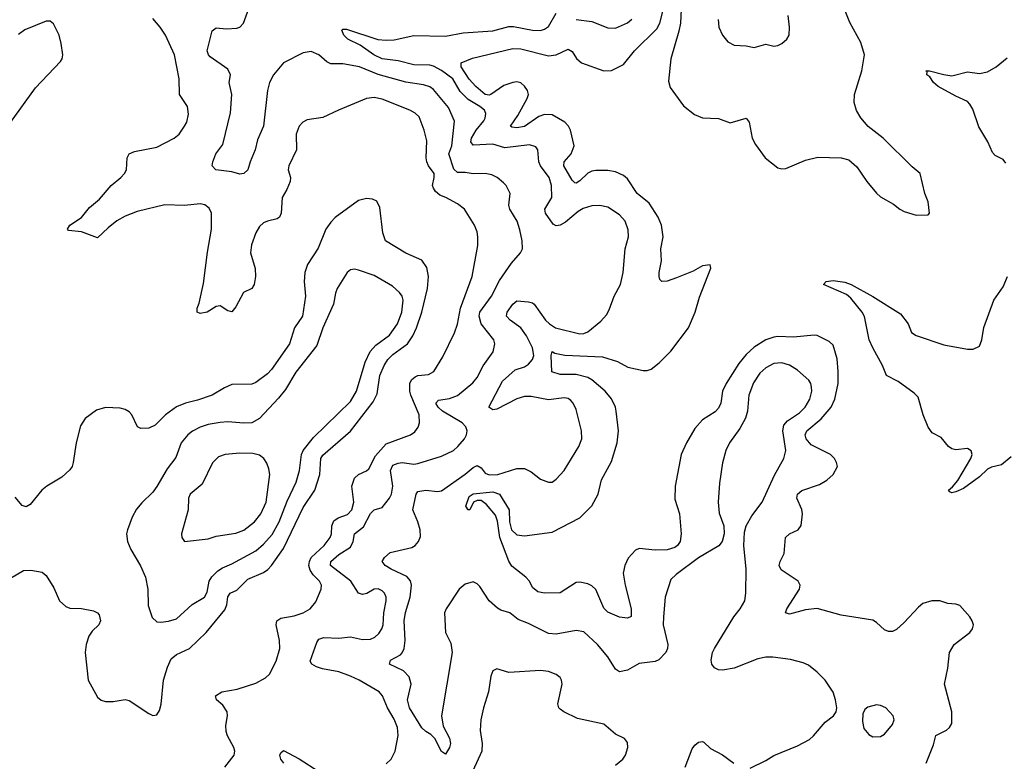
# Model space of a CAD drawing. Header units: inches. Extents: x 1682530 to 1839546, y 640742 to 791647.
# Tile 586 of 656: x 1754837 to 1759816, y 685180 to 688928. Entities that reach past the tile are written whole.
import ezdxf

# ---------------------------------------------------------------- set-up
doc = ezdxf.new("R2010")
doc.units = ezdxf.units.IN
doc.header["$MEASUREMENT"] = 0
doc.layers.add('B7658', color=7, linetype='Continuous')

msp = doc.modelspace()

# ---------------------------------------------------------------- linework, layer by layer
at = {"layer": 'B7658', "color": 5}
for points, elevation in [([(1756690, 685167.2), (1756715.9, 685190), (1756735.7, 685230), (1756751.2, 685310), (1756746.8, 685350), (1756730, 685392.6), (1756696.2, 685450), (1756670.5, 685510.5), (1756655.1, 685530), (1756553.8, 685590), (1756510.2, 685609.8), (1756450, 685632.3), (1756367.1, 685647.1), (1756336.8, 685656.8), (1756314, 685670), (1756306.3, 685686.3), (1756339.3, 685780.7), (1756350, 685796.5), (1756375.1, 685805), (1756450, 685802), (1756510, 685808.3), (1756570, 685795), (1756610, 685796.2), (1756633, 685807.1), (1756653.6, 685826.4), (1756668.7, 685850), (1756674.5, 685870), (1756678.6, 685930), (1756689.8, 685990), (1756689.8, 686010), (1756681, 686030), (1756670, 686041.7), (1756650, 686050.7), (1756630, 686049.7), (1756591.5, 686028.5), (1756570, 686023.1), (1756550, 686029.7), (1756510.6, 686090), (1756409, 686170), (1756410.6, 686190), (1756450, 686225.2), (1756510, 686262.4), (1756522.4, 686290), (1756529.8, 686330), (1756575, 686365), (1756610, 686431.5), (1756630, 686450.2), (1756670, 686463.1), (1756706.3, 686510), (1756716.5, 686530), (1756723.4, 686570), (1756711.1, 686650), (1756724.2, 686675.8), (1756750, 686687.2), (1756770, 686690.1), (1756830, 686682), (1756850, 686685.1), (1756970, 686722.7), (1757030, 686751.1), (1757052.8, 686770), (1757085.8, 686810), (1757095.8, 686830), (1757098.8, 686850), (1757092.9, 686870), (1757074, 686890), (1756975, 686950), (1756952.5, 686970), (1756940.3, 686990), (1756954.4, 687005.6), (1757010, 687014), (1757050, 687029.3), (1757127.8, 687092.2), (1757150, 687119.5), (1757180.9, 687179.1), (1757231, 687250), (1757239.7, 687290), (1757234, 687310), (1757170.7, 687390.7), (1757159.7, 687430), (1757163.6, 687450), (1757222.6, 687530), (1757263, 687610), (1757322.9, 687697.1), (1757369.7, 687750), (1757378.9, 687770), (1757377.6, 687810), (1757366.5, 687866.5), (1757351.9, 687910), (1757315.9, 687970), (1757309.8, 687990), (1757317.4, 688050), (1757296.3, 688090), (1757283.6, 688103.6), (1757251.8, 688130), (1757224.1, 688144.1), (1757190, 688150.8), (1757130, 688149.8), (1757090, 688156.2), (1757050, 688155.9), (1757031.8, 688171.8), (1757007, 688250), (1757021.9, 688290), (1757034.7, 688414.7), (1757004.6, 688484.6), (1756930, 688575.5), (1756910, 688588.2), (1756879, 688599), (1756790, 688612.7), (1756650, 688650.4), (1756555.1, 688690), (1756470, 688705), (1756410, 688705.1), (1756390, 688714.7), (1756350, 688749.8), (1756310, 688767.4), (1756270, 688759.8), (1756170, 688710.5), (1756120.1, 688650), (1756100.5, 688610), (1756089.4, 688570), (1756069.4, 688390), (1756038.6, 688321.4), (1756027.1, 688270), (1756001.7, 688210), (1755990, 688169.6), (1755970.1, 688149.9), (1755950, 688147.9), (1755910, 688158.8), (1755829, 688170), (1755809.5, 688190), (1755813.2, 688210), (1755829.3, 688250), (1755863.3, 688296.7), (1755902.3, 688457.7), (1755909.8, 688549.8), (1755896, 688610), (1755902.7, 688650), (1755890, 688677.7), (1755800.4, 688740.4), (1755790.7, 688750), (1755784.6, 688770), (1755810, 688871.5), (1755830, 688886.3), (1755882.2, 688882.2), (1755934.2, 688885.8), (1755950, 688890.3), (1755968.4, 688910), (1755995.5, 688984.5)], 760), ([(1758181.3, 688981.3), (1758177.5, 688910), (1758170.6, 688870), (1758129.3, 688730), (1758116.9, 688616.9), (1758125.4, 688585.4), (1758192.9, 688492.9), (1758249.2, 688449.2), (1758290, 688431.7), (1758370, 688428.7), (1758430, 688406.7), (1758510.8, 688430), (1758526, 688410), (1758541.1, 688330), (1758557.8, 688297.8), (1758606.7, 688230), (1758670, 688179.2), (1758690, 688173.8), (1758710, 688175.4), (1758810, 688217.6), (1758873.4, 688233.4), (1758990, 688230.3), (1759030, 688220.4), (1759070, 688184.9), (1759120.4, 688110), (1759170, 688050.5), (1759190, 688033), (1759255.8, 687995.8), (1759287.3, 687970), (1759310, 687958.4), (1759370, 687940.5), (1759430, 687941), (1759437.2, 687950), (1759430, 688008), (1759413.3, 688050), (1759389.4, 688150), (1759350, 688183.7), (1759202.9, 688330), (1759127.9, 688387.9), (1759090, 688432.3), (1759068.7, 688468.7), (1759056.8, 688510), (1759057.8, 688550), (1759095.3, 688670), (1759108.9, 688750), (1759090, 688813), (1759034.3, 688914.3), (1759004.1, 688990)], 720), ([(1755873.3, 685150), (1755920.9, 685210), (1755924.5, 685230), (1755920.3, 685250), (1755887.6, 685307.6), (1755880.2, 685330), (1755879, 685361), (1755888.2, 685410), (1755885.7, 685430), (1755864, 685464), (1755832.6, 685490), (1755826, 685510), (1755858.4, 685530), (1755936.4, 685543.6), (1756030, 685574.9), (1756079.3, 685600.7), (1756100.6, 685619.4), (1756133.7, 685686.3), (1756152.1, 685750), (1756151.1, 685790), (1756133.6, 685870), (1756136.8, 685890), (1756156.6, 685903.3), (1756224.5, 685915.5), (1756270, 685930.2), (1756305.1, 685950), (1756334.1, 685985.9), (1756361.8, 686050), (1756362.8, 686070), (1756353.5, 686090), (1756321.4, 686121.4), (1756305.2, 686145.2), (1756299.4, 686170), (1756301.6, 686190), (1756310.4, 686210), (1756376.2, 686270), (1756406.7, 686310), (1756413.2, 686330), (1756415.8, 686370), (1756425.7, 686394.3), (1756447.8, 686410), (1756493.5, 686426.5), (1756516.5, 686450), (1756526, 686490), (1756516.2, 686570), (1756529.9, 686610.1), (1756550, 686629.2), (1756590, 686647.5), (1756602.1, 686657.9), (1756636, 686724), (1756690, 686784.2), (1756813.3, 686830), (1756835, 686845), (1756851.9, 686868.1), (1756857.7, 686890), (1756856.1, 686930), (1756815.2, 687030), (1756809.9, 687050.1), (1756809.9, 687090.1), (1756819.5, 687110), (1756836.5, 687123.5), (1756850.7, 687129.3), (1756904.7, 687135.3), (1756930.8, 687149.2), (1756976.7, 687223.3), (1757035.4, 687344.6), (1757050.8, 687389.2), (1757065.5, 687470), (1757123.9, 687630), (1757154, 687786), (1757154, 687830), (1757150, 687856), (1757136.8, 687890), (1757085.5, 687970), (1757050, 687997.3), (1756991.6, 688030), (1756961.5, 688041.5), (1756940, 688060), (1756930, 688076.4), (1756924, 688090), (1756932.6, 688130), (1756932.1, 688150), (1756904.4, 688190), (1756896, 688210), (1756891.8, 688230), (1756895.9, 688315.9), (1756881.8, 688370), (1756856.3, 688436.3), (1756836.3, 688456.3), (1756810, 688470.6), (1756670, 688525.8), (1756630, 688534.9), (1756590, 688529.1), (1756448.6, 688471.4), (1756370, 688433.5), (1756290, 688421.3), (1756269.1, 688410.9), (1756250.4, 688390), (1756234.4, 688350), (1756235.8, 688270), (1756198.3, 688190), (1756194.6, 688170), (1756205.5, 688130), (1756203.9, 688110), (1756187.3, 688070), (1756163.8, 688030), (1756159.4, 687950), (1756150.6, 687929.5), (1756138.8, 687921.2), (1756090, 687910.5), (1756070, 687901.3), (1756050, 687882), (1756031.3, 687850), (1756008.2, 687790), (1756004.3, 687750), (1756026.9, 687670), (1756029.4, 687630), (1756023.2, 687590), (1756010, 687569.8), (1755968.8, 687550), (1755930, 687477), (1755910, 687452.3), (1755890, 687457), (1755850, 687482), (1755830, 687478), (1755784.7, 687450), (1755750, 687443.6), (1755734, 687450), (1755734.5, 687470), (1755744.2, 687495.8), (1755765.9, 687594.1), (1755786.5, 687753.5), (1755807.4, 687870), (1755806, 687950), (1755795.3, 687975.3), (1755772.7, 687992.7), (1755750, 687996.9), (1755670, 687988.7), (1755570, 687992.6), (1755430, 687958.9), (1755370, 687934.7), (1755328, 687912), (1755283.3, 687876.7), (1755230, 687826), (1755150, 687855.3), (1755083, 687863), (1755078, 687870), (1755089.7, 687890), (1755150, 687927.6), (1755190, 687978.5), (1755239.8, 688020.2), (1755298.7, 688090), (1755348.9, 688130), (1755366.8, 688150), (1755376.2, 688170), (1755380.4, 688230), (1755389.8, 688250.2), (1755417.3, 688262.7), (1755530, 688283.2), (1755618, 688330), (1755642.4, 688350), (1755670.8, 688390), (1755682, 688410), (1755689.8, 688450), (1755685.4, 688490), (1755645.6, 688550), (1755642.7, 688630), (1755619.5, 688750), (1755574.2, 688850), (1755547.5, 688890), (1755510, 688933.6)], 780), ([(1758530, 685145.7), (1758610, 685183.1), (1758650.8, 685209.2), (1758770, 685257.4), (1758830, 685290.3), (1758851.4, 685308.6), (1758910, 685378), (1758952.3, 685410), (1758966, 685430), (1758969.2, 685450), (1758962.7, 685490), (1758949.5, 685529.5), (1758937.2, 685550), (1758909.4, 685590), (1758869.6, 685629.6), (1758824.8, 685664.8), (1758797.7, 685677.7), (1758733.9, 685693.9), (1758645.3, 685705.3), (1758610, 685705.4), (1758570, 685696.8), (1758450, 685649.8), (1758390, 685639.7), (1758370, 685641.7), (1758350, 685651.8), (1758336.3, 685670), (1758332.6, 685690), (1758339.7, 685730), (1758350, 685750.6), (1758447.8, 685910), (1758479.7, 685950), (1758503, 685990), (1758508.3, 686030), (1758509.8, 686150), (1758498, 686270), (1758502.3, 686337.7), (1758511.1, 686370), (1758539.3, 686420.7), (1758590.9, 686490), (1758654.3, 686625.7), (1758700.9, 686710), (1758710.8, 686750), (1758695.7, 686850), (1758701.1, 686878.9), (1758718.9, 686901.1), (1758779.7, 686940.3), (1758809.1, 686970), (1758832.5, 687010), (1758842, 687050), (1758841.4, 687070), (1758836.5, 687090), (1758826.5, 687106.5), (1758770, 687156.8), (1758730, 687182), (1758690, 687193.3), (1758650, 687189.9), (1758610, 687169.1), (1758578.6, 687141.4), (1758547.1, 687092.9), (1758523.5, 687030), (1758516.9, 686950), (1758506.6, 686913.4), (1758478.8, 686861.2), (1758426.5, 686790), (1758407.7, 686750), (1758391.3, 686688.7), (1758374.7, 686585.3), (1758368, 686490), (1758373.7, 686433.7), (1758397.6, 686370), (1758399.5, 686330), (1758388.9, 686291.1), (1758371.3, 686268.7), (1758270, 686207.4), (1758156, 686124), (1758130, 686098.7), (1758100.6, 686010), (1758091.7, 685910), (1758091, 685870), (1758113.7, 685770), (1758112.2, 685750), (1758103.8, 685730), (1758067.8, 685692.2), (1758050, 685683.8), (1757970, 685674.6), (1757910, 685639.7), (1757870, 685632.6), (1757850, 685645.6), (1757810, 685706.9), (1757758.5, 685770), (1757690, 685834.5), (1757650, 685841.5), (1757550, 685821.8), (1757510, 685825.8), (1757410, 685876.1), (1757357.1, 685897.1), (1757315.1, 685930), (1757270, 685942.7), (1757253.4, 685953.4), (1757210.7, 685990.7), (1757163.3, 686063.3), (1757150, 686077), (1757130, 686087), (1757090, 686074.7), (1757059.5, 686050), (1756992.6, 685950), (1756985, 685930), (1756990, 685831), (1757016.5, 685776.5), (1757023.5, 685730), (1756970.2, 685410), (1756977.7, 685357.8), (1757010, 685296.3), (1757014.6, 685270), (1757010, 685248.7), (1756990, 685215.3), (1756970, 685229.2), (1756935.2, 685295.2), (1756915.6, 685315.6), (1756890, 685329.7), (1756870, 685348.3), (1756807, 685450), (1756797.6, 685490), (1756815.9, 685570), (1756806.9, 685606.9), (1756777.2, 685637.2), (1756706.6, 685670), (1756711.8, 685690), (1756761.5, 685718.5), (1756771.5, 685728.5), (1756781.7, 685750), (1756786.6, 685790), (1756781.3, 685890), (1756788.3, 685931.7), (1756811.8, 686010), (1756818.1, 686070), (1756812.2, 686092.2), (1756794, 686114), (1756715.8, 686150), (1756684.2, 686170), (1756669.6, 686190), (1756680.7, 686210), (1756710, 686234.9), (1756819.2, 686260.8), (1756836.4, 686270), (1756854, 686290), (1756863.3, 686316.7), (1756861, 686350), (1756849.9, 686390), (1756824.5, 686450), (1756840.9, 686530), (1756850, 686542.6), (1756890, 686549.3), (1756950, 686543.5), (1756970, 686547.2), (1757090, 686631.4), (1757130, 686665.3), (1757150, 686674), (1757170, 686662.4), (1757190, 686636.3), (1757210, 686627.5), (1757255.1, 686630), (1757350, 686659.1), (1757390, 686660.3), (1757422.5, 686642.5), (1757470, 686606), (1757510, 686590.4), (1757530, 686590.4), (1757550, 686606), (1757590, 686650.3), (1757664.2, 686770), (1757678.7, 686810), (1757677.8, 686850), (1757650, 686957.2), (1757635.1, 686990), (1757623.1, 687003.1), (1757610, 687012.6), (1757590, 687016), (1757510, 687006), (1757423.2, 687023.2), (1757390, 687024), (1757350, 687011.8), (1757250, 686959.9), (1757230, 686956.5), (1757209, 686969), (1757278.8, 687101.2), (1757341.8, 687158.2), (1757390, 687173.5), (1757410, 687186.8), (1757430.6, 687210), (1757436.5, 687230), (1757429.2, 687270), (1757398.7, 687330), (1757370.4, 687370.4), (1757317, 687410), (1757297.8, 687430), (1757301, 687450), (1757330, 687490.3), (1757350, 687507.1), (1757410, 687502.6), (1757430, 687496.9), (1757437.7, 687490), (1757495.5, 687410), (1757515, 687390), (1757546, 687370), (1757670, 687339.7), (1757690, 687341.8), (1757710, 687350.2), (1757775.5, 687404.5), (1757803.6, 687436.4), (1757817.8, 687462.2), (1757842, 687530), (1757874, 687590), (1757887.7, 687650), (1757898.3, 687770), (1757914.8, 687830), (1757913.6, 687866.4), (1757897.7, 687910), (1757870, 687942.2), (1757810, 687979.8), (1757770, 687988.8), (1757730, 687987.2), (1757686.4, 687973.6), (1757661.3, 687958.7), (1757596.1, 687903.9), (1757570, 687889.2), (1757550, 687886.4), (1757535, 687895), (1757496.2, 687950), (1757493, 687970), (1757528.1, 688030), (1757526.6, 688090), (1757513.3, 688130), (1757469.9, 688189.9), (1757461.5, 688210), (1757457.4, 688270), (1757446, 688286), (1757415.3, 688295.3), (1757290, 688281.2), (1757230, 688299.1), (1757130, 688293.3), (1757118.2, 688310), (1757121.7, 688330), (1757144.9, 688370), (1757183.5, 688416.5), (1757190.6, 688430), (1757193.6, 688453.6), (1757186.9, 688470), (1757163.7, 688490), (1757105, 688525), (1757064.8, 688564.8), (1757027.4, 688630), (1756970, 688671.3), (1756930, 688693.5), (1756910, 688698.2), (1756830, 688699.9), (1756750, 688719.5), (1756669.8, 688730), (1756628.1, 688750), (1756559.2, 688799.2), (1756496.2, 688830), (1756476.3, 688850), (1756465.6, 688874.4), (1756470, 688881), (1756490, 688880.3), (1756647.8, 688827.8), (1756690, 688824.2), (1756730, 688827.1), (1756830, 688848.3), (1756990, 688845.3), (1757078.7, 688861.3), (1757230, 688872.6), (1757310, 688894.5), (1757334, 688894), (1757430, 688875.9), (1757470, 688874), (1757490, 688879.8), (1757510, 688894.2), (1757550, 688961.3)], 740), ([(1759420.4, 685170), (1759457.3, 685262.7), (1759469.8, 685310.2), (1759522.9, 685337.1), (1759538, 685350), (1759549.7, 685370), (1759549.8, 685430), (1759513.5, 685570), (1759529.8, 685650), (1759538.7, 685730), (1759561.3, 685770), (1759642, 685830), (1759655.6, 685850), (1759659.6, 685870), (1759653.6, 685890), (1759640.7, 685910), (1759590, 685967), (1759570, 685974.3), (1759530, 685977.6), (1759490, 685991.2), (1759448.8, 685991.2), (1759403.1, 685976.9), (1759380.9, 685959.1), (1759310, 685880.7), (1759270, 685845.1), (1759250, 685836.2), (1759230, 685835.1), (1759210, 685844.5), (1759170, 685882), (1759150, 685893.3), (1758990, 685918.8), (1758870, 685952.7), (1758810, 685946), (1758730, 685923.1), (1758709.8, 685929.8), (1758716, 685950), (1758779.8, 686050), (1758784, 686070), (1758773.3, 686090), (1758687.9, 686147.9), (1758677.8, 686170), (1758682.4, 686190), (1758703.1, 686230), (1758709.2, 686310.8), (1758729.6, 686330), (1758773.7, 686350), (1758789, 686371), (1758795, 686430), (1758791.6, 686451.6), (1758765.8, 686510), (1758769.8, 686530), (1758792.1, 686547.9), (1758881, 686579), (1758918.6, 686601.4), (1758949.6, 686630), (1758972, 686670), (1758967.8, 686690), (1758956.3, 686710), (1758936.9, 686730), (1758839.7, 686779.7), (1758814.5, 686810), (1758809.4, 686830), (1758816.4, 686850), (1758889, 686911), (1758940.4, 686970), (1758958, 687010), (1758975, 687090), (1758975.6, 687150), (1758970, 687214), (1758950, 687283), (1758930, 687301.5), (1758910, 687312.2), (1758870, 687331.3), (1758853.6, 687333.6), (1758750, 687323.4), (1758670, 687327.4), (1758650, 687324.2), (1758610, 687309.1), (1758550, 687272.8), (1758510, 687235.4), (1758473.4, 687190), (1758408.9, 687090), (1758390.7, 687050), (1758381.9, 686990), (1758370, 686963.8), (1758353.4, 686946.6), (1758290, 686905), (1758250, 686861.7), (1758207.8, 686790), (1758181.6, 686730), (1758151.1, 686570), (1758150, 686504.7), (1758173.4, 686430), (1758182.2, 686330), (1758176.8, 686290), (1758162.9, 686270), (1758150, 686260.5), (1758110, 686248.7), (1758050, 686247.1), (1757970, 686255.3), (1757950, 686246.6), (1757914.4, 686205.6), (1757896.3, 686170), (1757888.7, 686130), (1757898.8, 686070), (1757929, 685951), (1757928.3, 685911.7), (1757910, 685903.6), (1757870, 685908.3), (1757810, 685932.8), (1757790, 685953.6), (1757750, 686048.7), (1757730, 686066.8), (1757710, 686075.8), (1757670, 686084.6), (1757650, 686083.1), (1757570, 686031.9), (1757490, 686028.7), (1757456.5, 686036.5), (1757430, 686057.6), (1757413.8, 686090), (1757396.4, 686110), (1757325.6, 686165.6), (1757310, 686191.1), (1757265.2, 686310), (1757253.2, 686393.2), (1757243.1, 686423.1), (1757198, 686478), (1757170, 686497.6), (1757150, 686498.4), (1757131, 686490), (1757112.4, 686450), (1757104, 686450), (1757092.7, 686470), (1757110, 686518.4), (1757130, 686532.1), (1757230, 686540.9), (1757262.7, 686530), (1757311.1, 686450), (1757313.5, 686390), (1757323.7, 686350), (1757350, 686324.8), (1757390, 686319.8), (1757530, 686337.6), (1757668.6, 686410), (1757730, 686470.2), (1757762.6, 686530), (1757778.3, 686601.7), (1757830, 686694.4), (1757857.2, 686790), (1757864.5, 686850), (1757852.6, 686950), (1757849.2, 686970), (1757830, 687010.9), (1757797.8, 687050), (1757730, 687108.3), (1757710, 687119.5), (1757650, 687134.2), (1757570, 687134), (1757527.8, 687147.8), (1757524.4, 687230), (1757529.8, 687250.2), (1757543.2, 687243.2), (1757592.7, 687232.7), (1757784.6, 687224.6), (1757860.1, 687200.1), (1757911.4, 687171.4), (1757990, 687155.6), (1758010, 687155.5), (1758030, 687161.8), (1758070, 687193), (1758130, 687253.4), (1758217.9, 687370), (1758252.2, 687450), (1758273.7, 687526.3), (1758332, 687672), (1758328.7, 687688.7), (1758290, 687684.5), (1758242.8, 687657.2), (1758157.3, 687622.7), (1758110, 687605.7), (1758084.6, 687604.6), (1758074.3, 687614.3), (1758069.8, 687630), (1758069.8, 687650), (1758082.5, 687710), (1758078.9, 687770), (1758090.7, 687830), (1758081.9, 687890), (1758065.6, 687930), (1758019.9, 687999.9), (1757958.9, 688050), (1757910, 688123.4), (1757890, 688141.1), (1757850, 688159.2), (1757810, 688166), (1757750, 688165.9), (1757730, 688162), (1757710, 688151.6), (1757670, 688114.3), (1757650, 688101.2), (1757644, 688104), (1757630, 688116.9), (1757587.9, 688190), (1757589.9, 688210), (1757625.8, 688250), (1757641.2, 688290), (1757622, 688370), (1757611.8, 688390), (1757593.8, 688410), (1757530, 688447.1), (1757490, 688449), (1757461.8, 688438.2), (1757390, 688388.1), (1757350, 688381.4), (1757324.9, 688385), (1757318, 688390), (1757356.4, 688443.6), (1757403.4, 688530), (1757409.2, 688550), (1757404.1, 688570), (1757390, 688592.1), (1757370, 688609.1), (1757350, 688613.2), (1757330, 688609.9), (1757285.3, 688594.7), (1757218.5, 688550), (1757210, 688546.9), (1757190, 688550.6), (1757143, 688590), (1757110, 688628.1), (1757069.7, 688690), (1757069.3, 688710), (1757126.1, 688733.9), (1757330, 688783.2), (1757370, 688781), (1757510, 688745.3), (1757550.3, 688749.7), (1757610, 688778.4), (1757630, 688767.4), (1757652.5, 688732.5), (1757677.1, 688710), (1757790, 688670.2), (1757830, 688671.3), (1757890, 688701.1), (1757945.4, 688770), (1758058.7, 688881.3), (1758073, 688910), (1758090, 688977)], 720), ([(1758369, 688929), (1758372, 688890), (1758390, 688850.7), (1758417, 688817), (1758450, 688799.5), (1758510, 688795.8), (1758550, 688788.2), (1758610, 688804), (1758650, 688794.8), (1758670, 688797.3), (1758690, 688807.7), (1758716, 688830), (1758727, 688850), (1758729.6, 688890), (1758723, 688950)], 740), ([(1754790, 688408.5), (1754917, 688583), (1755043.1, 688716.9), (1755051.1, 688730), (1755054.8, 688750), (1755047, 688807), (1755035.6, 688850), (1755007.2, 688907.2), (1754990, 688921.2), (1754970, 688920.9), (1754862.8, 688877.2), (1754830, 688853.2)], 820), ([(1757650, 688929.3), (1757730, 688919.7), (1757810, 688887.6), (1757850, 688884.6), (1757910, 688911.8), (1757932.1, 688930)], 740), ([(1759822.7, 688202.7), (1759810, 688221.1), (1759770, 688242), (1759756.1, 688256.1), (1759731.6, 688310), (1759686, 688386), (1759656.2, 688476.2), (1759641.7, 688501.7), (1759630, 688514.3), (1759570, 688540.9), (1759480.6, 688590), (1759457, 688610), (1759438.5, 688638.5), (1759424, 688650), (1759425.2, 688665.2), (1759418, 688670), (1759438, 688670), (1759510, 688650.7), (1759550, 688645.1), (1759630, 688664.1), (1759690, 688656.1), (1759730, 688663.9), (1759774.8, 688690), (1759830, 688735.8)], 680), ([(1754790, 686104.7), (1754856.5, 686143.5), (1754893.6, 686146.4), (1754950, 686134.8), (1754970, 686118), (1755010, 686056), (1755038, 685990), (1755070, 685961.6), (1755090, 685954), (1755150, 685951.8), (1755210, 685940.5), (1755230.4, 685930.4), (1755239.3, 685919.3), (1755244.9, 685890), (1755236.3, 685870), (1755203.2, 685836.8), (1755187.1, 685812.9), (1755172, 685770), (1755167, 685730), (1755182.4, 685590), (1755230, 685504), (1755248.7, 685488.7), (1755270, 685482.4), (1755310, 685481.6), (1755370, 685492.4), (1755390, 685487.7), (1755490, 685420.5), (1755510, 685410.6), (1755530, 685414), (1755543.5, 685436.5), (1755552, 685468), (1755564.1, 685590), (1755584.2, 685655.8), (1755603.1, 685696.9), (1755630, 685719.8), (1755695.4, 685750), (1755779.4, 685830), (1755874.2, 685945.8), (1755883.8, 685970), (1755888.6, 686011.4), (1755900.4, 686030), (1755935.2, 686044.8), (1755990, 686100.1), (1756070, 686134), (1756091.6, 686148.4), (1756110.3, 686169.7), (1756170, 686255.2), (1756270, 686462.3), (1756329.4, 686550), (1756353.9, 686630), (1756360.3, 686710), (1756370, 686727.4), (1756510, 686849), (1756624.2, 686995.8), (1756643.8, 687036.2), (1756658.3, 687130), (1756679.1, 687180.9), (1756698.7, 687210), (1756723.9, 687236.1), (1756796.9, 687290), (1756824.7, 687330), (1756843.6, 687370), (1756870.7, 687449.3), (1756899.6, 687570), (1756903.1, 687630), (1756895.6, 687675.6), (1756870, 687713.1), (1756790, 687747.2), (1756686.2, 687810), (1756672.2, 687850), (1756658.5, 687978.5), (1756642.6, 688010), (1756620.5, 688020.5), (1756590, 688025), (1756550, 688013.5), (1756432.5, 687927.5), (1756410, 687905), (1756385, 687870), (1756346.6, 687773.4), (1756292.3, 687690), (1756278.5, 687650), (1756274.5, 687605.5), (1756281.6, 687530), (1756267.2, 687430), (1756225.9, 687370), (1756201.5, 687290), (1756110, 687159.4), (1756090, 687137.5), (1756030, 687095), (1756010, 687085.8), (1755910, 687084.2), (1755872.4, 687067.6), (1755810.1, 687029.9), (1755735.4, 687004.6), (1755674.9, 686990), (1755630, 686971.3), (1755573.6, 686930), (1755521.7, 686878.3), (1755490, 686863.2), (1755450, 686861.2), (1755432.4, 686870), (1755403, 686930), (1755390, 686945.6), (1755370, 686958.3), (1755344.9, 686964.9), (1755270, 686968.2), (1755225.4, 686954.6), (1755167.6, 686912.4), (1755144.2, 686875.8), (1755122.7, 686790), (1755107.7, 686690), (1755101.7, 686670), (1755090, 686653.6), (1755050, 686615.1), (1754973.4, 686570), (1754949.1, 686550.9), (1754890, 686477.2), (1754870, 686465.2), (1754850, 686473.2), (1754814.5, 686514.5)], 820), ([(1759850, 686718.5), (1759802.1, 686677.9), (1759750, 686665.9), (1759730, 686656.3), (1759690, 686618), (1759610, 686558.3), (1759570, 686541.6), (1759550, 686537.2), (1759540.9, 686540.9), (1759533, 686550), (1759553.8, 686566.2), (1759580.5, 686599.5), (1759646.5, 686710), (1759653.3, 686730), (1759648.5, 686748.5), (1759630, 686760.9), (1759570, 686754.5), (1759550, 686758.7), (1759533.1, 686770), (1759496.3, 686816.3), (1759450, 686839.6), (1759430, 686869), (1759404.9, 686930), (1759379.4, 687019.4), (1759359.8, 687039.8), (1759279.4, 687099.4), (1759220.5, 687130), (1759199.9, 687179.9), (1759150, 687269.7), (1759133, 687310), (1759108.2, 687428.2), (1759097.6, 687450), (1759039.7, 687519.7), (1759018.4, 687538.4), (1758901.2, 687590), (1758915.1, 687604.9), (1758949.8, 687610.2), (1759010, 687601.8), (1759040.4, 687590), (1759150, 687528.9), (1759290, 687440.7), (1759329.2, 687390), (1759347.1, 687347.1), (1759370, 687332), (1759510, 687284), (1759630, 687262), (1759657.5, 687262.5), (1759690, 687278), (1759702, 687310), (1759711.9, 687371.9), (1759762.8, 687510), (1759810, 687578.2), (1759831.1, 687630)], 680), ([(1757850, 685160.4), (1757886.6, 685190), (1757900.7, 685210), (1757912, 685250), (1757910, 685275.3), (1757895.6, 685295.6), (1757850, 685316), (1757790, 685367), (1757656.6, 685396.6), (1757588.8, 685428.8), (1757570, 685442.9), (1757563.6, 685450), (1757558.7, 685470), (1757579.2, 685570), (1757576.8, 685590), (1757570, 685602.9), (1757550, 685619.1), (1757510, 685633.3), (1757470, 685638), (1757310, 685628.3), (1757250, 685647), (1757230, 685637.2), (1757218.4, 685610), (1757207.6, 685530), (1757182, 685450), (1757169.1, 685390), (1757165.1, 685334.9), (1757175.6, 685270), (1757172.9, 685230), (1757128.8, 685131.2)], 760), ([(1758201, 685150), (1758238, 685242), (1758250, 685261.1), (1758270, 685276.9), (1758290, 685279.6), (1758296.4, 685276.4), (1758330, 685244.6), (1758390, 685211.6), (1758448.2, 685170)], 740), ([(1756173, 685170), (1756158, 685190), (1756151.8, 685210), (1756157.2, 685222.8), (1756170, 685234.9), (1756250, 685192.9), (1756350, 685127.3)], 760)]:
    msp.add_lwpolyline(points, dxfattribs=dict(at, elevation=elevation))
for points, elevation in [([(1756530, 687666.6), (1756510, 687663), (1756492.7, 687650), (1756442.3, 687570), (1756433.4, 687546.6), (1756422.9, 687490), (1756370.2, 687370), (1756338.7, 687281.3), (1756233.7, 687146.3), (1756180.5, 687059.5), (1756145.7, 687014.3), (1756050, 686912.7), (1756010.4, 686890), (1755970, 686888.3), (1755890, 686896.2), (1755850, 686892.9), (1755790, 686881.4), (1755750, 686868.3), (1755710, 686848.7), (1755687.7, 686830), (1755653.4, 686790), (1755625.6, 686714.4), (1755582.5, 686657.5), (1755530, 686568), (1755510, 686540.5), (1755453.9, 686486.1), (1755426.7, 686453.3), (1755406.1, 686413.9), (1755382.3, 686350), (1755377.4, 686330), (1755382, 686290), (1755399.5, 686250), (1755447, 686167), (1755472.1, 686110), (1755484.2, 686050), (1755486.5, 685966.5), (1755506.3, 685906.3), (1755530, 685884.9), (1755550, 685882.6), (1755590, 685887.6), (1755630, 685899.6), (1755708.6, 685971.4), (1755772, 686010), (1755784.9, 686035), (1755795.3, 686090), (1755808.1, 686111.9), (1755838.4, 686141.6), (1755862.1, 686157.9), (1755910, 686177.3), (1756030, 686243), (1756070, 686276.8), (1756113.2, 686326.8), (1756149, 686390), (1756190, 686493.8), (1756234.6, 686590), (1756251.8, 686650), (1756262.2, 686730), (1756270.7, 686750), (1756322.9, 686817.1), (1756510, 686998.5), (1756540.2, 687050), (1756583.5, 687196.5), (1756609, 687251), (1756636.9, 687283.1), (1756707.2, 687332.8), (1756747.1, 687390), (1756768.6, 687450), (1756776, 687510), (1756770.5, 687530.5), (1756757.3, 687550), (1756721.4, 687581.4), (1756630, 687635), (1756550, 687662.6)], 840), ([(1755950, 686736.8), (1755876, 686730), (1755841.7, 686718.3), (1755811, 686689), (1755758.9, 686581.1), (1755698.7, 686530), (1755690.2, 686510), (1755688.9, 686450), (1755654.8, 686330), (1755656, 686310), (1755670, 686291.3), (1755790, 686304), (1755830, 686318), (1755930, 686331.9), (1755970, 686347.9), (1756024.4, 686390), (1756055.8, 686430), (1756083.7, 686490), (1756101.2, 686630), (1756097.3, 686657.3), (1756086.1, 686686.1), (1756070.7, 686710.7), (1756050, 686726.9), (1756015.9, 686735.9)], 860), ([(1759170, 685464.7), (1759126, 685454), (1759110, 685442), (1759100.5, 685419.5), (1759098.5, 685381.5), (1759105.5, 685345.5), (1759130, 685314.8), (1759150, 685304), (1759190, 685305.5), (1759210, 685316.3), (1759250, 685364.9), (1759258.9, 685390), (1759254, 685410), (1759215.8, 685450), (1759190, 685461.7)], 740)]:
    msp.add_lwpolyline(points, close=True, dxfattribs=dict(at, elevation=elevation))

doc.saveas('drawing.dxf')
